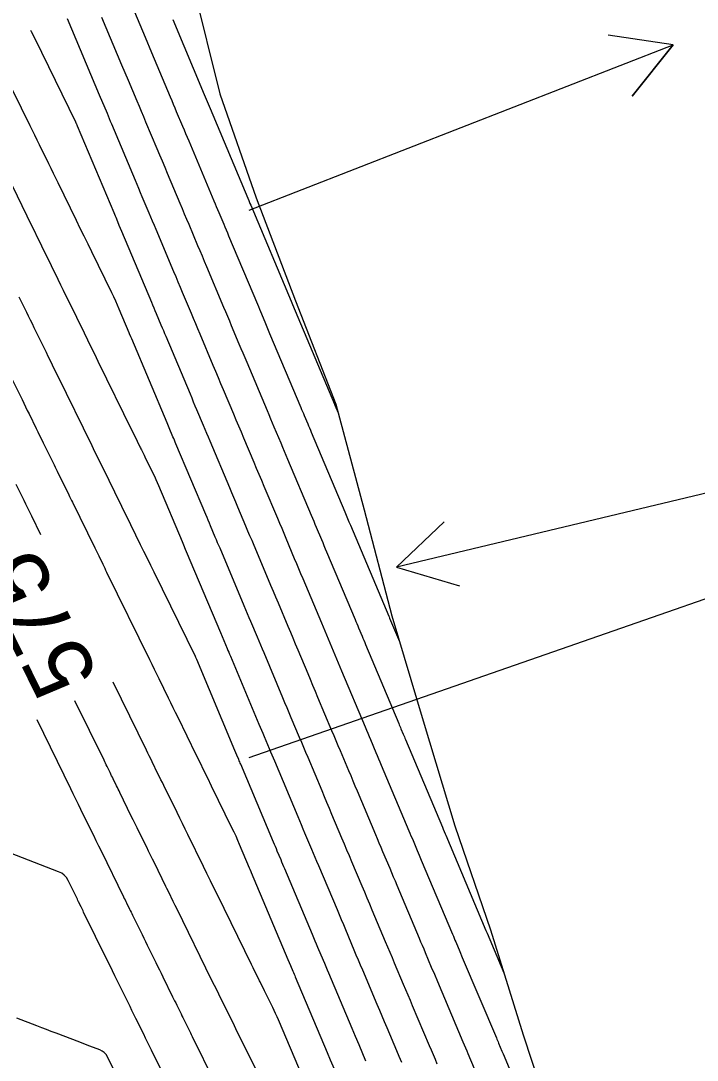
# Model space of a CAD drawing. Extents: x 954385 to 988206, y 1868364 to 1924553.
# Drawn here: x 957986.2 to 958048.1, y 1919141.2 to 1919236.3 of the extents above; entities that cross this region are included whole.
import ezdxf

# ---------------------------------------------------------------- set-up
doc = ezdxf.new("R2010")
doc.units = 0
for name, color, linetype in [('Ex_Contour Labels', 7, 'Continuous'), ('Ex_Major Contours', 7, 'Continuous'), ('Ex_Minor Contours', 7, 'Continuous'), ('Perimeter', 7, 'Continuous'), ('Slopes', 7, 'Continuous')]:
    doc.layers.add(name, color=color, linetype=linetype)

msp = doc.modelspace()

# ---------------------------------------------------------------- linework, layer by layer
at = {"layer": 'Ex_Major Contours'}
for points in [[(958000.126, 1919236.367), (958003.015, 1919229.499), (958003.103, 1919229.29), (958003.191, 1919229.08), (958003.368, 1919228.661), (958003.456, 1919228.451), (958003.544, 1919228.242), (958006.998, 1919220.027), (958007.085, 1919219.821), (958007.193, 1919219.564), (958007.258, 1919219.409), (958010.962, 1919210.61), (958011.088, 1919210.312), (958014.918, 1919201.21), (958014.953, 1919201.127), (958015.248, 1919200.428)], [(958024.32, 1919140.894), (958024.142, 1919141.313), (958023.965, 1919141.733), (958023.788, 1919142.152), (958023.61, 1919142.572), (958022.061, 1919146.233), (958021.855, 1919146.719), (958021.65, 1919147.205), (958021.444, 1919147.691), (958021.238, 1919148.177), (958020.416, 1919150.121), (958020.21, 1919150.607), (958020.005, 1919151.093), (958019.8, 1919151.579), (958019.594, 1919152.066), (958018.375, 1919154.959), (958018.143, 1919155.509), (958017.911, 1919156.058), (958017.68, 1919156.608), (958017.448, 1919157.158), (958016.515, 1919159.372), (958016.286, 1919159.914), (958016.058, 1919160.456), (958015.83, 1919160.997), (958015.602, 1919161.539), (958014.689, 1919163.706), (958014.461, 1919164.247), (958014.233, 1919164.789), (958014.005, 1919165.331), (958013.777, 1919165.872), (958012.498, 1919168.907), (958012.306, 1919169.363), (958012.114, 1919169.819), (958011.922, 1919170.275), (958011.73, 1919170.731), (958010.964, 1919172.555), (958010.773, 1919173.011), (958010.581, 1919173.467), (958010.39, 1919173.923), (958010.198, 1919174.379), (958008.482, 1919178.47), (958008.331, 1919178.828), (958008.181, 1919179.186), (958008.03, 1919179.543), (958007.88, 1919179.901), (958007.276, 1919181.332), (958007.126, 1919181.69), (958006.975, 1919182.048), (958006.824, 1919182.406), (958006.673, 1919182.763), (958004.452, 1919188.036), (958004.344, 1919188.292), (958004.236, 1919188.549), (958004.127, 1919188.805), (958004.019, 1919189.062), (958003.587, 1919190.088), (958003.479, 1919190.344), (958003.371, 1919190.601), (958003.263, 1919190.857), (958003.154, 1919191.114), (958000.422, 1919197.591), (958000.355, 1919197.751), (958000.287, 1919197.911), (958000.22, 1919198.071), (958000.152, 1919198.232), (957999.815, 1919199.033), (957999.68, 1919199.353), (957999.613, 1919199.513), (957996.385, 1919207.184), (957996.308, 1919207.368), (957996.191, 1919207.645), (957996.152, 1919207.738), (957995.245, 1919209.894), (957995.085, 1919210.267), (957994.919, 1919210.638), (957994.749, 1919211.007), (957994.572, 1919211.373), (957992.737, 1919215.12), (957992.385, 1919215.838), (957992.033, 1919216.556), (957991.681, 1919217.275), (957991.329, 1919217.993), (957989.645, 1919221.432), (957989.431, 1919221.867), (957989.217, 1919222.303), (957989.004, 1919222.739), (957988.79, 1919223.175), (957987.936, 1919224.918), (957987.723, 1919225.354), (957987.509, 1919225.79), (957987.296, 1919226.226), (957987.082, 1919226.662), (957984.684, 1919231.558)], [(958008.14, 1919139.572), (958006.808, 1919142.274), (958006.547, 1919142.802), (958006.287, 1919143.329), (958006.027, 1919143.856), (958005.767, 1919144.384), (958004.727, 1919146.493), (958004.467, 1919147.02), (958004.207, 1919147.548), (958003.948, 1919148.076), (958003.688, 1919148.603), (958000.521, 1919155.056), (958000.352, 1919155.401), (958000.183, 1919155.745), (957999.76, 1919156.607), (957999.591, 1919156.951), (957999.507, 1919157.124), (957998.448, 1919159.28), (957998.273, 1919159.638), (957998.097, 1919159.995), (957997.922, 1919160.352), (957997.746, 1919160.71), (957997.044, 1919162.139), (957996.869, 1919162.496), (957996.693, 1919162.853), (957996.518, 1919163.211), (957996.343, 1919163.568), (957995.297, 1919165.702), (957995.221, 1919165.857), (957995.146, 1919166.012), (957995.07, 1919166.167), (957994.994, 1919166.322), (957994.678, 1919166.97), (957994.609, 1919167.111), (957994.54, 1919167.253), (957994.471, 1919167.394), (957994.401, 1919167.535), (957994.125, 1919168.1), (957994.056, 1919168.241), (957993.987, 1919168.383), (957993.918, 1919168.524), (957993.849, 1919168.665), (957991.192, 1919174.099)]]:
    msp.add_lwpolyline(points, dxfattribs=at)
at = {"layer": 'Ex_Minor Contours'}
for points in [[(957993.622, 1919236.596), (957995.457, 1919232.234), (957996.054, 1919230.814), (957996.85, 1919228.922), (957997.049, 1919228.449), (957997.248, 1919227.976), (957997.447, 1919227.502), (957997.646, 1919227.029), (957998.679, 1919224.577), (957998.917, 1919224.01), (957999.155, 1919223.444), (957999.393, 1919222.878), (957999.632, 1919222.311), (958000.783, 1919219.572), (958000.986, 1919219.091), (958001.188, 1919218.611), (958001.39, 1919218.13), (958001.592, 1919217.649), (958002.401, 1919215.727), (958002.603, 1919215.246), (958002.805, 1919214.766), (958003.008, 1919214.285), (958003.21, 1919213.804), (958004.776, 1919210.085), (958004.952, 1919209.666), (958005.128, 1919209.247), (958005.305, 1919208.828), (958005.481, 1919208.409), (958006.186, 1919206.732), (958006.363, 1919206.313), (958006.539, 1919205.894), (958006.715, 1919205.475), (958006.892, 1919205.056), (958008.758, 1919200.622), (958008.913, 1919200.252), (958009.069, 1919199.882), (958009.225, 1919199.512), (958009.381, 1919199.143), (958010.005, 1919197.664), (958010.161, 1919197.294), (958010.316, 1919196.925), (958010.472, 1919196.555), (958010.628, 1919196.185), (958012.78, 1919191.079), (958012.898, 1919190.799), (958013.016, 1919190.519), (958013.134, 1919190.24), (958013.252, 1919189.96), (958013.723, 1919188.841), (958013.841, 1919188.561), (958013.959, 1919188.281), (958014.077, 1919188.002), (958014.195, 1919187.722), (958016.802, 1919181.536), (958016.882, 1919181.346), (958016.962, 1919181.156), (958017.042, 1919180.965), (958017.122, 1919180.775), (958017.442, 1919180.014), (958017.522, 1919179.823), (958017.602, 1919179.633), (958017.682, 1919179.442), (958017.762, 1919179.252), (958020.793, 1919172.035), (958020.844, 1919171.912), (958020.896, 1919171.79), (958020.947, 1919171.667), (958020.999, 1919171.545), (958021.205, 1919171.056), (958021.257, 1919170.933), (958021.308, 1919170.811), (958021.36, 1919170.688), (958021.411, 1919170.566), (958024.788, 1919162.548), (958024.865, 1919162.365), (958025.044, 1919161.94), (958025.095, 1919161.818), (958028.768, 1919153.106), (958028.795, 1919153.043), (958028.875, 1919152.853), (958030.408, 1919149.229)], [(957996.626, 1919237.071), (957997.6, 1919234.755), (957998.184, 1919233.366), (957999.893, 1919229.304), (958000.034, 1919228.968), (958000.176, 1919228.633), (958000.317, 1919228.297), (958000.458, 1919227.961), (958001.023, 1919226.619), (958001.164, 1919226.283), (958001.305, 1919225.948), (958001.447, 1919225.612), (958001.588, 1919225.276), (958003.891, 1919219.8), (958004.003, 1919219.534), (958004.115, 1919219.268), (958004.227, 1919219.002), (958004.338, 1919218.735), (958004.786, 1919217.671), (958004.898, 1919217.405), (958005.01, 1919217.139), (958005.122, 1919216.873), (958005.234, 1919216.607), (958007.869, 1919210.347), (958007.962, 1919210.125), (958008.056, 1919209.903), (958008.149, 1919209.681), (958008.243, 1919209.46), (958008.616, 1919208.572), (958008.803, 1919208.128), (958008.99, 1919207.684), (958011.838, 1919200.916), (958011.917, 1919200.727), (958011.996, 1919200.539), (958012.076, 1919200.351), (958012.155, 1919200.163), (958012.473, 1919199.409), (958012.552, 1919199.221), (958012.632, 1919199.033), (958012.711, 1919198.845), (958012.79, 1919198.656), (958015.857, 1919191.381), (958015.986, 1919191.074), (958016.244, 1919190.461), (958016.373, 1919190.155), (958019.876, 1919181.844), (958019.903, 1919181.781), (958019.955, 1919181.657), (958020.851, 1919179.523)], [(957990.474, 1919236.463), (957993.417, 1919229.468), (957994.12, 1919227.796), (957994.221, 1919227.557), (957994.321, 1919227.319), (957994.421, 1919227.08), (957994.522, 1919226.841), (957996.691, 1919221.687), (957996.848, 1919221.314), (957997.005, 1919220.94), (957997.162, 1919220.567), (957997.319, 1919220.194), (957997.947, 1919218.701), (957998.104, 1919218.327), (957998.261, 1919217.954), (957998.418, 1919217.581), (957998.575, 1919217.207), (958000.201, 1919213.343), (958000.401, 1919212.867), (958000.601, 1919212.392), (958000.801, 1919211.917), (958001.001, 1919211.442), (958001.801, 1919209.54), (958002.001, 1919209.065), (958002.201, 1919208.59), (958002.401, 1919208.115), (958002.601, 1919207.639), (958003.809, 1919204.769), (958004.042, 1919204.215), (958004.275, 1919203.66), (958004.509, 1919203.106), (958004.742, 1919202.552), (958005.678, 1919200.328), (958005.91, 1919199.776), (958006.142, 1919199.225), (958006.374, 1919198.674), (958006.607, 1919198.123), (958007.536, 1919195.919), (958007.769, 1919195.368), (958008.001, 1919194.817), (958008.234, 1919194.266), (958008.466, 1919193.715), (958009.704, 1919190.777), (958009.897, 1919190.32), (958010.089, 1919189.863), (958010.282, 1919189.405), (958010.475, 1919188.948), (958011.246, 1919187.118), (958011.438, 1919186.661), (958011.631, 1919186.204), (958011.824, 1919185.746), (958012.017, 1919185.289), (958013.728, 1919181.229), (958013.881, 1919180.864), (958014.035, 1919180.499), (958014.189, 1919180.134), (958014.342, 1919179.769), (958014.955, 1919178.308), (958015.108, 1919177.943), (958015.262, 1919177.578), (958015.415, 1919177.212), (958015.568, 1919176.847), (958017.724, 1919171.715), (958017.846, 1919171.424), (958017.968, 1919171.133), (958018.091, 1919170.842), (958018.214, 1919170.55), (958018.704, 1919169.386), (958018.827, 1919169.095), (958018.95, 1919168.804), (958019.072, 1919168.512), (958019.195, 1919168.221), (958021.724, 1919162.217), (958021.818, 1919161.993), (958021.912, 1919161.769), (958022.006, 1919161.545), (958022.101, 1919161.322), (958022.478, 1919160.427), (958022.667, 1919159.979), (958022.855, 1919159.532), (958025.71, 1919152.759), (958025.785, 1919152.583), (958025.859, 1919152.407), (958025.933, 1919152.231), (958026.008, 1919152.055), (958026.38, 1919151.174), (958026.604, 1919150.646), (958029.718, 1919143.287), (958029.769, 1919143.167), (958029.82, 1919143.047), (958029.87, 1919142.926), (958029.921, 1919142.806), (958030.226, 1919142.084), (958030.327, 1919141.844), (958033.156, 1919135.141)], [(957987.139, 1919235.39), (957987.199, 1919235.268), (957987.509, 1919234.635), (957991.237, 1919227.023), (957991.253, 1919226.991), (957991.268, 1919226.959), (957991.282, 1919226.926), (957991.296, 1919226.894), (957991.397, 1919226.653), (957994.735, 1919218.722), (957994.795, 1919218.579), (957994.855, 1919218.437), (957994.915, 1919218.294), (957994.975, 1919218.152), (957995.214, 1919217.582), (957995.334, 1919217.297), (957995.454, 1919217.012), (957998.176, 1919210.54), (957998.286, 1919210.279), (957998.396, 1919210.019), (957998.506, 1919209.758), (957998.615, 1919209.497), (957999.054, 1919208.454), (957999.164, 1919208.194), (957999.274, 1919207.933), (957999.383, 1919207.672), (957999.493, 1919207.412), (958001.711, 1919202.141), (958001.861, 1919201.784), (958002.011, 1919201.427), (958002.162, 1919201.069), (958002.312, 1919200.712), (958002.914, 1919199.283), (958003.064, 1919198.925), (958003.214, 1919198.568), (958003.365, 1919198.211), (958003.516, 1919197.854), (958005.317, 1919193.584), (958005.501, 1919193.147), (958005.686, 1919192.709), (958005.871, 1919192.271), (958006.055, 1919191.833), (958006.793, 1919190.081), (958006.978, 1919189.644), (958007.162, 1919189.206), (958007.347, 1919188.768), (958007.531, 1919188.33), (958008.852, 1919185.197), (958009.077, 1919184.661), (958009.303, 1919184.126), (958009.529, 1919183.59), (958009.754, 1919183.055), (958010.657, 1919180.913), (958010.882, 1919180.378), (958011.108, 1919179.842), (958011.333, 1919179.307), (958011.558, 1919178.771), (958012.468, 1919176.602), (958012.695, 1919176.062), (958012.921, 1919175.522), (958013.148, 1919174.982), (958013.375, 1919174.442), (958014.654, 1919171.396), (958014.848, 1919170.936), (958015.041, 1919170.476), (958015.235, 1919170.016), (958015.429, 1919169.556), (958016.204, 1919167.716), (958016.398, 1919167.256), (958016.591, 1919166.796), (958016.785, 1919166.336), (958016.979, 1919165.876), (958018.659, 1919161.886), (958018.822, 1919161.499), (958018.985, 1919161.112), (958019.148, 1919160.726), (958019.311, 1919160.339), (958019.963, 1919158.792), (958020.126, 1919158.406), (958020.289, 1919158.019), (958020.452, 1919157.632), (958020.615, 1919157.245), (958022.652, 1919152.412), (958022.792, 1919152.081), (958022.932, 1919151.75), (958023.072, 1919151.419), (958023.212, 1919151.088), (958023.772, 1919149.764), (958024.052, 1919149.102), (958024.332, 1919148.44), (958026.664, 1919142.93), (958026.778, 1919142.66), (958026.892, 1919142.39), (958027.006, 1919142.12), (958027.12, 1919141.85), (958027.69, 1919140.5)], [(957983.642, 1919224.841), (957986.787, 1919218.421), (957986.921, 1919218.147), (957987.056, 1919217.873), (957987.19, 1919217.599), (957987.324, 1919217.325), (957987.862, 1919216.229), (957987.996, 1919215.955), (957988.13, 1919215.68), (957988.264, 1919215.406), (957988.399, 1919215.132), (957989.623, 1919212.633), (957989.872, 1919212.125), (957990.121, 1919211.617), (957990.37, 1919211.109), (957990.618, 1919210.601), (957992.02, 1919207.74), (957992.337, 1919207.094), (957992.654, 1919206.447), (957992.97, 1919205.801), (957993.287, 1919205.155), (957996.423, 1919198.753), (957996.649, 1919198.291), (957997.096, 1919197.379), (957997.136, 1919197.296), (957997.177, 1919197.213), (957997.218, 1919197.13), (957997.259, 1919197.047), (957997.503, 1919196.55), (957997.585, 1919196.384), (957998.317, 1919194.893), (957998.451, 1919194.616), (957998.58, 1919194.337), (957998.706, 1919194.057), (957998.828, 1919193.774), (958000.992, 1919188.643), (958001.056, 1919188.493), (958001.119, 1919188.343), (958001.277, 1919187.967), (958001.372, 1919187.742), (958004.495, 1919180.33), (958004.647, 1919179.97), (958004.799, 1919179.61), (958005.102, 1919178.889), (958005.178, 1919178.709), (958005.254, 1919178.529), (958005.33, 1919178.349), (958005.405, 1919178.168), (958008.005, 1919171.974), (958008.123, 1919171.693), (958008.241, 1919171.412), (958008.359, 1919171.131), (958008.477, 1919170.849), (958008.95, 1919169.724), (958009.068, 1919169.443), (958009.186, 1919169.162), (958009.305, 1919168.881), (958009.423, 1919168.6), (958011.56, 1919163.528), (958011.718, 1919163.155), (958011.875, 1919162.782), (958012.032, 1919162.409), (958012.189, 1919162.036), (958012.817, 1919160.545), (958012.974, 1919160.172), (958013.131, 1919159.799), (958013.288, 1919159.426), (958013.445, 1919159.053), (958015.148, 1919155.013), (958015.341, 1919154.556), (958015.534, 1919154.098), (958015.727, 1919153.64), (958015.92, 1919153.182), (958016.691, 1919151.352), (958016.884, 1919150.894), (958017.078, 1919150.436), (958017.271, 1919149.979), (958017.464, 1919149.521), (958018.799, 1919146.366), (958019.023, 1919145.837), (958019.247, 1919145.308), (958019.471, 1919144.779), (958019.695, 1919144.25), (958020.59, 1919142.134), (958020.814, 1919141.605), (958021.038, 1919141.076)], [(958017.794, 1919141.167), (958017.161, 1919142.663), (958016.845, 1919143.412), (958016.528, 1919144.16), (958014.4, 1919149.19), (958014.275, 1919149.485), (958014.15, 1919149.779), (958014.026, 1919150.074), (958013.902, 1919150.369), (958013.405, 1919151.548), (958013.28, 1919151.843), (958013.156, 1919152.137), (958013.032, 1919152.432), (958012.908, 1919152.727), (958010.376, 1919158.734), (958010.29, 1919158.938), (958010.204, 1919159.142), (958010.118, 1919159.346), (958010.032, 1919159.55), (958009.688, 1919160.367), (958009.602, 1919160.571), (958009.516, 1919160.775), (958009.43, 1919160.979), (958009.344, 1919161.183), (958006.348, 1919168.292), (958006.304, 1919168.399), (958006.259, 1919168.505), (958006.214, 1919168.612), (958006.169, 1919168.718), (958005.991, 1919169.144), (958005.901, 1919169.357), (958005.812, 1919169.57), (958002.329, 1919177.867), (958002.256, 1919178.041), (958002.245, 1919178.066), (958002.234, 1919178.09), (958002.223, 1919178.115), (958002.211, 1919178.139), (957998.426, 1919185.852), (957998.118, 1919186.479), (957997.81, 1919187.107), (957997.502, 1919187.734), (957997.193, 1919188.361), (957995.862, 1919191.071), (957995.603, 1919191.598), (957995.344, 1919192.125), (957995.085, 1919192.651), (957994.827, 1919193.178), (957993.792, 1919195.285), (957993.533, 1919195.811), (957993.274, 1919196.338), (957993.016, 1919196.865), (957992.758, 1919197.392), (957989.618, 1919203.801), (957989.358, 1919204.332), (957988.924, 1919205.217), (957988.751, 1919205.571), (957988.578, 1919205.925), (957987.47, 1919208.187), (957987.297, 1919208.539), (957987.125, 1919208.891), (957986.952, 1919209.243), (957986.78, 1919209.595), (957986.09, 1919211.004)], [(957985.305, 1919203.764), (957986.353, 1919201.625), (957986.513, 1919201.296), (957986.674, 1919200.968), (957986.835, 1919200.64), (957986.995, 1919200.312), (957987.638, 1919198.999), (957987.798, 1919198.671), (957987.959, 1919198.343), (957988.12, 1919198.015), (957988.28, 1919197.687), (957989.186, 1919195.84), (957989.278, 1919195.651), (957989.371, 1919195.462), (957989.463, 1919195.273), (957989.556, 1919195.085), (957990.615, 1919192.931), (957990.699, 1919192.76), (957990.782, 1919192.59), (957990.866, 1919192.419), (957990.95, 1919192.249), (957993.004, 1919188.067), (957993.185, 1919187.7), (957993.365, 1919187.333), (957993.726, 1919186.598), (957993.817, 1919186.414), (957993.907, 1919186.231), (957993.997, 1919186.047), (957994.087, 1919185.863), (957998.007, 1919177.876), (957998.222, 1919177.437), (957998.437, 1919176.999), (957998.652, 1919176.561), (957998.866, 1919176.122), (957999.724, 1919174.367), (957999.938, 1919173.929), (958000.152, 1919173.49), (958000.366, 1919173.051), (958000.581, 1919172.613), (958002.25, 1919169.195), (958002.6, 1919168.479), (958002.951, 1919167.763), (958003.301, 1919167.047), (958003.652, 1919166.332), (958005.546, 1919162.472), (958005.722, 1919162.108), (958005.892, 1919161.742), (958006.057, 1919161.373), (958006.216, 1919161.002), (958007.128, 1919158.838), (958007.188, 1919158.697), (958007.277, 1919158.485), (958007.306, 1919158.415), (958010.667, 1919150.441), (958010.778, 1919150.177), (958010.89, 1919149.913), (958011.112, 1919149.386), (958011.168, 1919149.254), (958011.223, 1919149.122), (958011.279, 1919148.991), (958011.335, 1919148.859), (958014.257, 1919141.953), (958014.535, 1919141.296), (958014.999, 1919140.2)], [(957988.075, 1919189.278), (957987.241, 1919190.975), (957987.064, 1919191.336), (957986.886, 1919191.697), (957986.709, 1919192.059), (957986.532, 1919192.42), (957985.822, 1919193.864)], [(958011.985, 1919139.747), (958009.789, 1919144.936), (958009.666, 1919145.222), (958009.538, 1919145.507), (958009.406, 1919145.789), (958009.271, 1919146.07), (958008.527, 1919147.578), (958008.36, 1919147.916), (958008.193, 1919148.255), (958008.151, 1919148.339), (958008.11, 1919148.424), (958008.068, 1919148.508), (958008.026, 1919148.593), (958007.646, 1919149.368), (958007.491, 1919149.683), (958007.337, 1919149.998), (958004.218, 1919156.351), (958003.898, 1919157.003), (958003.578, 1919157.655), (958003.258, 1919158.307), (958002.938, 1919158.959), (958001.511, 1919161.867), (958001.264, 1919162.369), (958001.018, 1919162.871), (958000.771, 1919163.373), (958000.525, 1919163.875), (957999.313, 1919166.346), (957999.18, 1919166.616), (957999.047, 1919166.887), (957998.915, 1919167.158), (957998.782, 1919167.429), (957998.253, 1919168.513), (957998.12, 1919168.784), (957997.988, 1919169.055), (957997.856, 1919169.326), (957997.723, 1919169.597), (957994.686, 1919175.813)], [(957987.7, 1919172.385), (957990.777, 1919166.087), (957991.01, 1919165.612), (957991.242, 1919165.136), (957991.475, 1919164.66), (957991.709, 1919164.185), (957992.642, 1919162.284), (957992.876, 1919161.808), (957993.109, 1919161.333), (957993.342, 1919160.857), (957993.575, 1919160.382), (957995.634, 1919156.181), (957995.702, 1919156.042), (957995.771, 1919155.903), (957995.839, 1919155.764), (957995.907, 1919155.625), (957996.18, 1919155.068), (957996.248, 1919154.929), (957996.317, 1919154.79), (957996.385, 1919154.651), (957996.453, 1919154.512), (957997.325, 1919152.737), (957997.484, 1919152.416), (957997.642, 1919152.094), (957997.8, 1919151.772), (957997.958, 1919151.451), (957998.591, 1919150.164), (957998.749, 1919149.842), (957998.907, 1919149.52), (957999.065, 1919149.199), (957999.223, 1919148.877), (958000.116, 1919147.056), (958000.21, 1919146.864), (958000.304, 1919146.672), (958000.399, 1919146.48), (958000.493, 1919146.288), (958000.891, 1919145.481), (958000.976, 1919145.309), (958001.061, 1919145.137), (958001.145, 1919144.964), (958001.23, 1919144.792), (958001.57, 1919144.103), (958001.655, 1919143.931), (958001.74, 1919143.759), (958001.825, 1919143.586), (958001.91, 1919143.414), (958003.951, 1919139.278)], [(958000.926, 1919136.617), (957998.188, 1919142.175), (957998.009, 1919142.537), (957997.831, 1919142.899), (957997.652, 1919143.262), (957997.474, 1919143.624), (957996.759, 1919145.072), (957996.58, 1919145.434), (957996.402, 1919145.796), (957996.224, 1919146.158), (957996.046, 1919146.521), (957995.064, 1919148.519), (957994.841, 1919148.972), (957994.618, 1919149.426), (957994.395, 1919149.88), (957994.172, 1919150.334), (957991.984, 1919154.793), (957991.927, 1919154.911), (957991.869, 1919155.028), (957991.812, 1919155.145), (957991.754, 1919155.263), (957991.524, 1919155.732), (957991.467, 1919155.849), (957991.409, 1919155.967), (957991.352, 1919156.084), (957991.294, 1919156.201), (957990.571, 1919157.674), (957990.411, 1919157.938), (957990.213, 1919158.158), (957989.976, 1919158.336), (957989.699, 1919158.471), (957981.567, 1919161.599)], [(957995.906, 1919138.01), (957994.153, 1919141.563), (957994.029, 1919141.768), (957993.873, 1919141.94), (957993.688, 1919142.078), (957993.472, 1919142.183), (957992.546, 1919142.535), (957992.315, 1919142.623), (957992.083, 1919142.711), (957991.852, 1919142.799), (957991.621, 1919142.887), (957989.459, 1919143.709), (957989.021, 1919143.876), (957988.584, 1919144.043), (957988.147, 1919144.21), (957987.71, 1919144.378), (957985.871, 1919145.086)]]:
    msp.add_lwpolyline(points, dxfattribs=at)
at = {"layer": 'Perimeter'}
msp.add_lwpolyline([(958002.021, 1919239.295), (958004.432, 1919229.588), (958007.744, 1919220.082), (958011.352, 1919210.643), (958015.035, 1919201.221), (958017.626, 1919191.554), (958020.15, 1919181.871), (958023.018, 1919172.266), (958025.931, 1919162.671), (958029.184, 1919153.153), (958032.173, 1919143.575), (958035.293, 1919134.026), (958036.808, 1919124.117), (958038.226, 1919114.187), (958040.213, 1919104.384), (958041.632, 1919094.454), (958042.392, 1919084.376), (958043.229, 1919074.315), (958044.113, 1919064.265)], dxfattribs=at)
at = {"layer": 'Slopes'}
for points in [[(958007.131, 1919218.928), (958045.875, 1919234.038), (958042.124, 1919229.355), (958045.875, 1919234.038), (958039.944, 1919234.945)], [(958157.131, 1919218.928), (958020.586, 1919186.323), (958024.943, 1919190.448), (958020.586, 1919186.323), (958026.337, 1919184.612)], [(958007.131, 1919168.928), (958086.983, 1919196.694), (958083.061, 1919192.154), (958086.983, 1919196.694), (958081.09, 1919197.821)]]:
    msp.add_lwpolyline(points, dxfattribs=at)

# ---------------------------------------------------------------- texts
at = {"layer": 'Ex_Contour Labels'}
msp.add_text('575', height=6, rotation=116.13651, dxfattribs=at).set_placement((957993.414, 1919176.382))

doc.saveas('drawing.dxf')
